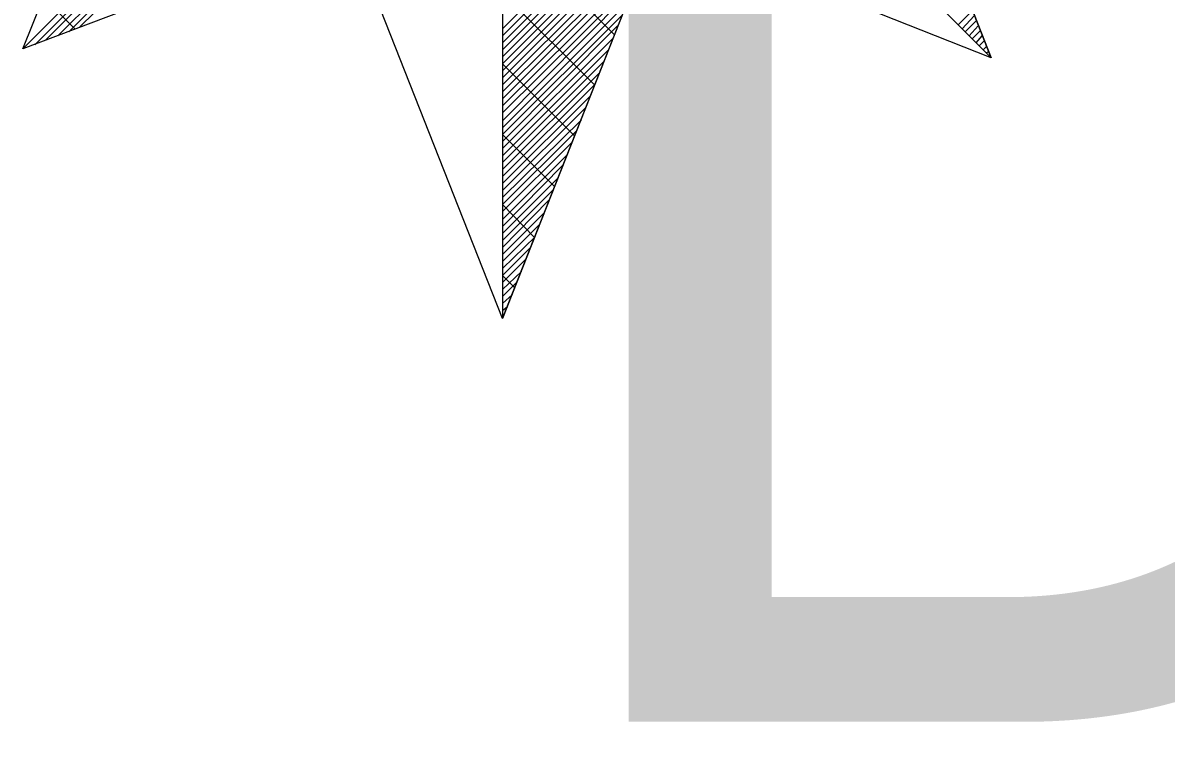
# Model space of a CAD drawing. Extents: x -729889 to -691139, y -995431 to -974354.
# Drawn here: x -725821.245 to -725819.254, y -978983.426 to -978982.18 of the extents above; entities that cross this region are included whole.
import ezdxf

# ---------------------------------------------------------------- set-up
doc = ezdxf.new("R2010")
doc.units = 0
for name, color, linetype in [('Atributy', 7, 'Continuous'), ('Svítidlo vestavné a přisazené venkovní', 7, 'Continuous'), ('Světelný bod se zemním svítidlem', 7, 'Continuous')]:
    doc.layers.add(name, color=color, linetype=linetype)

# ---------------------------------------------------------------- blocks, each defined once
blk = doc.blocks.new('Světlo')
at = {"layer": 'Světelný bod se zemním svítidlem'}
for p, q in [((0, 1.6939), (0, -1.3043)), ((0, 0), (0, -1.3043)), ((-0.8348, -0.8348), (-0.6087, -0.2748)), ((0.8504, -0.8504), (0.6209, -0.2696)), ((0.6209, -0.2696), (0.8504, -0.8504)), ((-0.3687, -0.3687), (-0.8348, -0.8348)), ((-0.3687, -0.3687), (-0.8348, -0.8348)), ((-0.8348, -0.8348), (-0.3687, -0.3687)), ((-0.8139, -0.8278), (-0.3652, -0.3774)), ((0, -1.3043), (0.3687, -0.3687)), ((0, -1.3043), (0.3687, -0.3687)), ((0.3687, -0.3687), (0.8504, -0.8504)), ((0.3687, -0.3687), (0.8504, -0.8504)), ((-0.7948, -0.8191), (-0.3617, -0.3861)), ((-0.7739, -0.8122), (-0.3583, -0.3965)), ((-0.7548, -0.8052), (-0.3548, -0.4052)), ((-0.7357, -0.7965), (-0.3513, -0.4139)), ((0, -0.8), (0.3287, -0.4696)), ((0, -0.8122), (0.3217, -0.4904)), ((0, -0.8243), (0.313, -0.5113)), ((0, -0.8365), (0.3043, -0.5322)), ((0, -0.8487), (0.2974, -0.5513)), ((0, -0.8609), (0.2887, -0.5722)), ((0, -0.873), (0.28, -0.593)), ((0, -0.8852), (0.273, -0.6122)), ((0.1948, -0.8104), (0, -0.6157)), ((-0.2696, -0.6209), (-0.8348, -0.8348)), ((0, -1.3043), (-0.2696, -0.6209)), ((0.2696, -0.6209), (0, -1.3043)), ((0, -0.8974), (0.2643, -0.633)), ((0.8504, -0.8504), (0.2696, -0.6209)), ((0, -0.9096), (0.2574, -0.6539)), ((0, -0.9217), (0.2487, -0.673)), ((0, -0.9339), (0.2417, -0.6939)), ((0, -0.9461), (0.233, -0.7148)), ((0, -0.96), (0.2243, -0.7339)), ((0.16, -0.8974), (0, -0.7374)), ((0, -0.9722), (0.2174, -0.7548)), ((-0.7443, -0.8), (-0.7722, -0.7722)), ((0, -0.9843), (0.2087, -0.7757)), ((0.793, -0.793), (0.8174, -0.7687)), ((0, -0.9965), (0.2, -0.7948)), ((0.8, -0.8), (0.8209, -0.7774)), ((0.8052, -0.8052), (0.8243, -0.7861)), ((0.8122, -0.8122), (0.8278, -0.7948)), ((0, -1.0087), (0.193, -0.8157)), ((0.8174, -0.8174), (0.8313, -0.8035)), ((0.8243, -0.8243), (0.8348, -0.8122)), ((0.8296, -0.8296), (0.8383, -0.8209)), ((0.8365, -0.8365), (0.8417, -0.8313)), ((0, -1.0209), (0.1843, -0.8365)), ((0.8417, -0.8417), (0.8452, -0.84)), ((0.8487, -0.8487), (0.8487, -0.8487)), ((0, -1.033), (0.1774, -0.8557)), ((0.1252, -0.9861), (0, -0.8609)), ((0, -1.0452), (0.1687, -0.8765)), ((0, -1.0574), (0.16, -0.8974)), ((0, -1.0696), (0.153, -0.9165)), ((0, -1.0817), (0.1443, -0.9374)), ((0, -1.0939), (0.1374, -0.9583)), ((0, -1.1061), (0.1287, -0.9774)), ((0.0904, -1.0748), (0, -0.9843)), ((0, -1.1183), (0.12, -0.9983)), ((0, -1.1322), (0.113, -1.0191)), ((0, -1.1443), (0.1043, -1.0383)), ((0, -1.1565), (0.0974, -1.0591)), ((0, -1.1687), (0.0887, -1.08)), ((0, -1.1809), (0.08, -1.0991)), ((0.0557, -1.1635), (0, -1.1061)), ((0, -1.193), (0.073, -1.12)), ((0, -1.2052), (0.0643, -1.1409)), ((0, -1.2174), (0.0574, -1.1617)), ((0, -1.2296), (0.0487, -1.1809)), ((0, -1.2417), (0.04, -1.2017)), ((0, -1.2539), (0.033, -1.2226)), ((0.0209, -1.2504), (0, -1.2296)), ((0, -1.2661), (0.0243, -1.2417)), ((0, -1.2783), (0.0174, -1.2626)), ((0, -1.2904), (0.0087, -1.2835)), ((0, -1.3043), (0, -1.3026))]:
    blk.add_line(p, q, dxfattribs=at)

msp = doc.modelspace()

# ---------------------------------------------------------------- block references
at = {"layer": 'Svítidlo vestavné a přisazené venkovní', "xscale": 1.0005800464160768, "yscale": 1.0005800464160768}
msp.add_blockref('Světlo', (-725820.4097, -978981.3898), dxfattribs=at)

# ---------------------------------------------------------------- texts
at = {"layer": 'Atributy'}
msp.add_text('D-0700', height=2, dxfattribs=at).set_placement((-725820.4097, -978983.3974))

doc.saveas('drawing.dxf')
